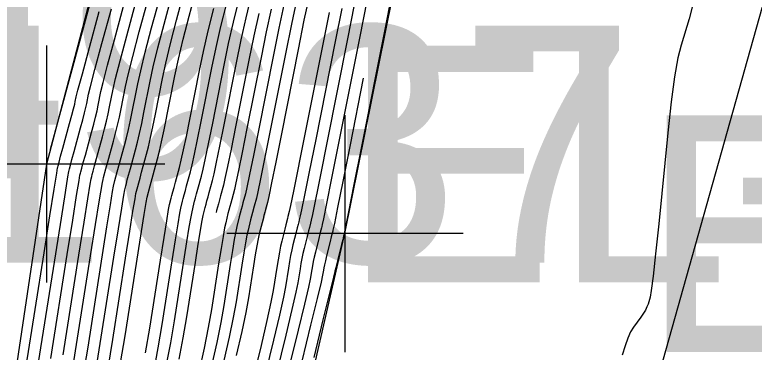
# Model space of a CAD drawing. Extents: x 1724534 to 1727318, y 657156 to 660047.
# Drawn here: x 1725536.31 to 1725548.81, y 659478.46 to 659484.16 of the extents above; entities that cross this region are included whole.
import ezdxf

# ---------------------------------------------------------------- set-up
doc = ezdxf.new("R2010")
doc.units = 0
for name, color, linetype in [('SURVEY - CONTOURS - Index with Text', 7, 'Continuous'), ('SURVEY - CONTOURS - Intermediate with optional Text', 7, 'Continuous'), ('SURVEY - DTM - Breaklines', 7, 'Continuous'), ('SURVEY - DTM - Breaklines - Points - Elevations', 7, 'Continuous'), ('SURVEY - DTM - Breaklines - Points - Locators', 7, 'Continuous'), ('SURVEY - DTM - Breaklines - Points - Numbers', 7, 'Continuous'), ('SURVEY - NON-TRANSPORTATION - Features', 7, 'Continuous'), ('SURVEY - NON-TRANSPORTATION - Features - Points - Elevations', 7, 'Continuous'), ('SURVEY - NON-TRANSPORTATION - Features - Points - Locators', 7, 'Continuous'), ('SURVEY - NON-TRANSPORTATION - Features - Points - Numbers', 7, 'Continuous'), ('SURVEY - UTILITIES - Fiber Optic Cable (Underground) with Text', 7, 'Continuous')]:
    doc.layers.add(name, color=color, linetype=linetype)

msp = doc.modelspace()

# ---------------------------------------------------------------- linework, layer by layer
at = {"layer": 'SURVEY - CONTOURS - Index with Text'}
for points in [[(1725536.913, 659481.889), (1725538.456, 659487.55), (1725538.46, 659487.569), (1725539.739, 659492.275), (1725539.766, 659492.375), (1725539.773, 659492.409), (1725540.163, 659493.854), (1725540.967, 659496.814)], [(1725537.254, 659477.939), (1725537.341, 659478.483), (1725537.594, 659480.089), (1725537.678, 659480.619), (1725537.739, 659481.002), (1725537.793, 659481.331), (1725537.805, 659481.379), (1725537.813, 659481.411), (1725537.854, 659481.561), (1725537.886, 659481.678), (1725537.981, 659482.028), (1725538.016, 659482.161), (1725538.049, 659482.296), (1725538.08, 659482.434), (1725538.109, 659482.574), (1725538.184, 659482.952), (1725538.229, 659483.148), (1725538.306, 659483.455), (1725538.416, 659483.873), (1725538.559, 659484.401)], [(1725540.436, 659484.184), (1725540.352, 659483.805), (1725540.268, 659483.397), (1725540.045, 659482.269), (1725539.969, 659481.891), (1725539.91, 659481.601), (1725539.866, 659481.399), (1725539.839, 659481.286), (1725539.789, 659481.102), (1725539.771, 659481.035), (1725539.754, 659480.971), (1725539.738, 659480.912), (1725539.724, 659480.855), (1725539.716, 659480.823)], [(1725542.203, 659483.09), (1725541.98, 659481.965), (1725541.858, 659481.348), (1725541.77, 659480.906), (1725541.716, 659480.638), (1725541.697, 659480.544), (1725541.692, 659480.526), (1725541.688, 659480.509), (1725541.678, 659480.471), (1725541.664, 659480.412), (1725541.644, 659480.332), (1725541.584, 659480.09), (1725541.564, 659480.007), (1725541.548, 659479.939), (1725541.536, 659479.885), (1725541.529, 659479.846), (1725541.515, 659479.761), (1725541.49, 659479.647), (1725541.422, 659479.367), (1725541.313, 659478.921), (1725541.163, 659478.31)]]:
    msp.add_lwpolyline(points, dxfattribs=at)
at = {"layer": 'SURVEY - CONTOURS - Intermediate with optional Text'}
for points in [[(1725538.101, 659478.28), (1725538.176, 659478.738), (1725538.5, 659480.79), (1725538.534, 659480.993), (1725538.551, 659481.083), (1725538.599, 659481.272), (1725538.725, 659481.731), (1725538.756, 659481.856), (1725538.793, 659482.018), (1725538.836, 659482.217), (1725539.018, 659483.13), (1725539.078, 659483.411), (1725539.158, 659483.747), (1725539.258, 659484.138), (1725539.377, 659484.583)], [(1725537.677, 659478.11), (1725537.758, 659478.611), (1725537.987, 659480.065), (1725538.063, 659480.545), (1725538.119, 659480.896), (1725538.156, 659481.116), (1725538.172, 659481.207), (1725538.189, 659481.274), (1725538.198, 659481.311), (1725538.214, 659481.372), (1725538.237, 659481.455), (1725538.266, 659481.563), (1725538.353, 659481.88), (1725538.386, 659482.008), (1725538.421, 659482.157), (1725538.458, 659482.325), (1725538.496, 659482.513), (1725538.601, 659483.041), (1725538.653, 659483.28), (1725538.732, 659483.601), (1725538.837, 659484.005), (1725538.968, 659484.492)], [(1725537.889, 659478.195), (1725537.967, 659478.674), (1725538.184, 659480.053), (1725538.256, 659480.509), (1725538.31, 659480.843), (1725538.345, 659481.055), (1725538.361, 659481.145), (1725538.381, 659481.222), (1725538.391, 659481.261), (1725538.407, 659481.322), (1725538.429, 659481.403), (1725538.457, 659481.505), (1725538.539, 659481.805), (1725538.571, 659481.932), (1725538.607, 659482.087), (1725538.647, 659482.271), (1725538.69, 659482.483), (1725538.81, 659483.085), (1725538.866, 659483.345), (1725538.945, 659483.674), (1725539.047, 659484.072), (1725539.172, 659484.538)], [(1725539.09, 659478.347), (1725539.16, 659478.707), (1725539.219, 659479.058), (1725539.365, 659479.98), (1725539.414, 659480.289), (1725539.481, 659480.685), (1725539.499, 659480.773), (1725539.532, 659480.908), (1725539.546, 659480.961), (1725539.561, 659481.021), (1725539.579, 659481.087), (1725539.599, 659481.16), (1725539.654, 659481.36), (1725539.681, 659481.475), (1725539.724, 659481.67), (1725539.78, 659481.945), (1725539.851, 659482.3), (1725540.06, 659483.352), (1725540.14, 659483.739), (1725540.223, 659484.111), (1725540.31, 659484.469)], [(1725541.288, 659484.476), (1725541.202, 659484.068), (1725541.102, 659483.575), (1725540.819, 659482.148), (1725540.725, 659481.674), (1725540.654, 659481.323), (1725540.606, 659481.095), (1725540.583, 659480.989), (1725540.55, 659480.872), (1725540.538, 659480.825), (1725540.524, 659480.771), (1725540.509, 659480.712), (1725540.492, 659480.646), (1725540.446, 659480.462), (1725540.428, 659480.377), (1725540.405, 659480.258), (1725540.378, 659480.105), (1725540.348, 659479.919), (1725540.263, 659479.378), (1725540.219, 659479.134), (1725540.15, 659478.81), (1725540.057, 659478.406)], [(1725542.688, 659484.527), (1725542.561, 659483.886), (1725542.174, 659481.934), (1725542.047, 659481.294), (1725541.956, 659480.836), (1725541.883, 659480.47), (1725541.88, 659480.457), (1725541.871, 659480.421), (1725541.856, 659480.362), (1725541.836, 659480.28), (1725541.773, 659480.028), (1725541.738, 659479.886), (1725541.729, 659479.848), (1725541.726, 659479.834), (1725541.724, 659479.825), (1725541.701, 659479.732), (1725541.523, 659479.007), (1725541.367, 659478.375)], [(1725537.132, 659478.419), (1725537.397, 659480.102), (1725537.485, 659480.656), (1725537.548, 659481.055), (1725537.588, 659481.301), (1725537.603, 659481.393), (1725537.613, 659481.431), (1725537.621, 659481.461), (1725537.637, 659481.522), (1725537.662, 659481.613), (1725537.695, 659481.735), (1725537.796, 659482.102), (1725537.831, 659482.237), (1725537.863, 659482.365), (1725537.891, 659482.488), (1725537.916, 659482.604), (1725537.976, 659482.907), (1725538.016, 659483.083), (1725538.093, 659483.383), (1725538.205, 659483.807), (1725538.354, 659484.355)], [(1725537.465, 659478.024), (1725537.55, 659478.547), (1725537.87, 659480.582), (1725537.929, 659480.949), (1725537.966, 659481.178), (1725537.982, 659481.269), (1725538.006, 659481.361), (1725538.022, 659481.422), (1725538.045, 659481.508), (1725538.167, 659481.954), (1725538.201, 659482.085), (1725538.235, 659482.226), (1725538.269, 659482.379), (1725538.393, 659482.996), (1725538.441, 659483.214), (1725538.519, 659483.528), (1725538.626, 659483.939), (1725538.763, 659484.446)], [(1725538.666, 659478.161), (1725538.736, 659478.537), (1725538.802, 659478.93), (1725538.971, 659480.004), (1725539.028, 659480.362), (1725539.072, 659480.63), (1725539.102, 659480.808), (1725539.12, 659480.897), (1725539.148, 659481.012), (1725539.161, 659481.061), (1725539.177, 659481.121), (1725539.196, 659481.193), (1725539.218, 659481.275), (1725539.282, 659481.509), (1725539.311, 659481.628), (1725539.351, 659481.809), (1725539.402, 659482.054), (1725539.464, 659482.361), (1725539.643, 659483.263), (1725539.715, 659483.608), (1725539.797, 659483.966), (1725539.889, 659484.336)], [(1725538.878, 659478.254), (1725538.948, 659478.622), (1725539.011, 659478.994), (1725539.221, 659480.325), (1725539.262, 659480.577), (1725539.292, 659480.747), (1725539.309, 659480.835), (1725539.34, 659480.96), (1725539.353, 659481.011), (1725539.369, 659481.071), (1725539.387, 659481.14), (1725539.408, 659481.217), (1725539.468, 659481.434), (1725539.496, 659481.552), (1725539.537, 659481.74), (1725539.658, 659482.33), (1725539.852, 659483.308), (1725539.928, 659483.674), (1725540.01, 659484.039), (1725540.099, 659484.403)], [(1725540.862, 659484.33), (1725540.777, 659483.936), (1725540.685, 659483.486), (1725540.432, 659482.209), (1725540.347, 659481.782), (1725540.282, 659481.462), (1725540.236, 659481.247), (1725540.211, 659481.138), (1725540.17, 659480.987), (1725540.154, 659480.93), (1725540.139, 659480.871), (1725540.123, 659480.812), (1725540.108, 659480.751), (1725540.067, 659480.586), (1725540.049, 659480.5), (1725540.024, 659480.364), (1725539.993, 659480.178), (1725539.955, 659479.943), (1725539.846, 659479.25), (1725539.795, 659478.963), (1725539.726, 659478.625), (1725539.638, 659478.234)], [(1725541.075, 659484.403), (1725540.989, 659484.002), (1725540.894, 659483.53), (1725540.536, 659481.728), (1725540.468, 659481.392), (1725540.421, 659481.171), (1725540.397, 659481.063), (1725540.36, 659480.929), (1725540.331, 659480.821), (1725540.316, 659480.762), (1725540.3, 659480.698), (1725540.257, 659480.524), (1725540.238, 659480.439), (1725540.214, 659480.311), (1725540.186, 659480.142), (1725540.152, 659479.931), (1725540.054, 659479.314), (1725540.007, 659479.049), (1725539.938, 659478.718), (1725539.848, 659478.32)], [(1725542.051, 659484.33), (1725541.936, 659483.753), (1725541.593, 659482.026), (1725541.48, 659481.457), (1725541.346, 659480.79), (1725541.326, 659480.692), (1725541.312, 659480.641), (1725541.294, 659480.571), (1725541.279, 659480.512), (1725541.26, 659480.437), (1725541.205, 659480.214), (1725541.185, 659480.13), (1725541.167, 659480.045), (1725541.15, 659479.958), (1725541.135, 659479.87), (1725541.098, 659479.633), (1725541.066, 659479.476), (1725540.998, 659479.181), (1725540.895, 659478.749), (1725540.335, 659476.48)], [(1725542.263, 659484.396), (1725542.144, 659483.797), (1725541.787, 659481.995), (1725541.669, 659481.402), (1725541.584, 659480.975), (1725541.531, 659480.714), (1725541.512, 659480.618), (1725541.502, 659480.584), (1725541.496, 659480.562), (1725541.486, 659480.521), (1725541.471, 659480.462), (1725541.452, 659480.384), (1725541.394, 659480.152), (1725541.374, 659480.069), (1725541.357, 659479.992), (1725541.343, 659479.922), (1725541.332, 659479.858), (1725541.307, 659479.697), (1725541.278, 659479.561), (1725541.21, 659479.274), (1725541.104, 659478.835), (1725540.959, 659478.245)], [(1725536.506, 659478.227), (1725536.807, 659480.138), (1725536.906, 659480.766), (1725536.977, 659481.215), (1725537.02, 659481.486), (1725537.034, 659481.579), (1725537.037, 659481.588), (1725537.043, 659481.611), (1725537.06, 659481.672), (1725537.087, 659481.771), (1725537.124, 659481.908), (1725537.238, 659482.325), (1725537.276, 659482.465), (1725537.305, 659482.574), (1725537.325, 659482.651), (1725537.335, 659482.696), (1725537.351, 659482.774), (1725537.379, 659482.886), (1725537.454, 659483.164), (1725537.574, 659483.608), (1725537.74, 659484.218)], [(1725536.715, 659478.291), (1725537.004, 659480.126), (1725537.099, 659480.729), (1725537.167, 659481.162), (1725537.209, 659481.424), (1725537.224, 659481.517), (1725537.229, 659481.536), (1725537.236, 659481.561), (1725537.252, 659481.622), (1725537.278, 659481.718), (1725537.314, 659481.85), (1725537.424, 659482.251), (1725537.461, 659482.389), (1725537.491, 659482.504), (1725537.514, 659482.597), (1725537.529, 659482.665), (1725537.559, 659482.818), (1725537.592, 659482.951), (1725537.667, 659483.237), (1725537.785, 659483.674), (1725537.945, 659484.264)], [(1725536.923, 659478.355), (1725537.2, 659480.114), (1725537.292, 659480.692), (1725537.358, 659481.109), (1725537.398, 659481.363), (1725537.414, 659481.455), (1725537.421, 659481.484), (1725537.428, 659481.511), (1725537.444, 659481.572), (1725537.47, 659481.666), (1725537.505, 659481.793), (1725537.61, 659482.176), (1725537.646, 659482.313), (1725537.677, 659482.435), (1725537.703, 659482.542), (1725537.722, 659482.635), (1725537.767, 659482.863), (1725537.804, 659483.017), (1725537.88, 659483.31), (1725537.995, 659483.74), (1725538.15, 659484.309)], [(1725538.524, 659478.451), (1725538.593, 659478.866), (1725538.774, 659480.016), (1725538.835, 659480.399), (1725538.881, 659480.683), (1725538.913, 659480.87), (1725538.93, 659480.959), (1725538.956, 659481.065), (1725538.968, 659481.111), (1725538.984, 659481.171), (1725539.004, 659481.245), (1725539.028, 659481.332), (1725539.096, 659481.583), (1725539.126, 659481.704), (1725539.165, 659481.879), (1725539.214, 659482.108), (1725539.271, 659482.391), (1725539.435, 659483.219), (1725539.503, 659483.542), (1725539.584, 659483.893), (1725539.678, 659484.27)], [(1725540.649, 659484.257), (1725540.565, 659483.871), (1725540.477, 659483.441), (1725540.238, 659482.239), (1725540.158, 659481.837), (1725540.096, 659481.531), (1725540.051, 659481.323), (1725540.025, 659481.212), (1725539.979, 659481.044), (1725539.963, 659480.982), (1725539.946, 659480.921), (1725539.931, 659480.862), (1725539.916, 659480.803), (1725539.878, 659480.649), (1725539.86, 659480.562), (1725539.834, 659480.417), (1725539.8, 659480.215), (1725539.758, 659479.955), (1725539.637, 659479.186), (1725539.583, 659478.878), (1725539.514, 659478.532), (1725539.429, 659478.148)], [(1725541.839, 659484.265), (1725541.727, 659483.708), (1725541.4, 659482.056), (1725541.291, 659481.511), (1725541.212, 659481.114), (1725541.161, 659480.866), (1725541.14, 659480.767), (1725541.121, 659480.699), (1725541.113, 659480.667), (1725541.101, 659480.621), (1725541.086, 659480.562), (1725541.068, 659480.489), (1725541.015, 659480.276), (1725540.996, 659480.192), (1725540.976, 659480.098), (1725540.957, 659479.995), (1725540.939, 659479.882), (1725540.889, 659479.569), (1725540.854, 659479.39), (1725540.786, 659479.088), (1725540.685, 659478.663), (1725540.551, 659478.115)], [(1725547.77, 659484.312), (1725547.717, 659484.093), (1725547.577, 659483.651), (1725547.524, 659483.434), (1725547.469, 659483.114), (1725547.413, 659482.692), (1725547.355, 659482.167), (1725547.2, 659480.631), (1725547.147, 659480.122), (1725547.106, 659479.745), (1725547.075, 659479.502), (1725547.056, 659479.391), (1725547.019, 659479.274), (1725547.001, 659479.227), (1725546.975, 659479.175), (1725546.94, 659479.119), (1725546.897, 659479.056), (1725546.771, 659478.884), (1725546.724, 659478.806), (1725546.677, 659478.701), (1725546.63, 659478.569), (1725546.583, 659478.411)], [(1725541.626, 659484.199), (1725541.519, 659483.664), (1725541.206, 659482.087), (1725541.026, 659481.184), (1725540.976, 659480.942), (1725540.954, 659480.841), (1725540.931, 659480.757), (1725540.921, 659480.719), (1725540.894, 659480.612), (1725540.876, 659480.541), (1725540.826, 659480.338), (1725540.806, 659480.254), (1725540.786, 659480.151), (1725540.742, 659479.895), (1725540.681, 659479.505), (1725540.642, 659479.305), (1725540.574, 659478.996), (1725540.476, 659478.577), (1725540.347, 659478.05)]]:
    msp.add_lwpolyline(points, dxfattribs=at)
at = {"layer": 'SURVEY - DTM - Breaklines'}
msp.add_lwpolyline([(1725548.52, 659521.481), (1725540.965, 659497.216), (1725536.847, 659481.64), (1725536.065, 659476.4), (1725532.186, 659451.331), (1725527.526, 659426.779), (1725520.287, 659402.807), (1725512.005, 659379.174), (1725506.044, 659356.068), (1725503.268, 659330.772), (1725496.158, 659306.737), (1725491.301, 659280.213), (1725484.669, 659256.065), (1725478.26, 659232.056), (1725472.366, 659207.66), (1725466.542, 659183.359), (1725459.12, 659159.228), (1725454.379, 659134.473), (1725448.668, 659109.979), (1725442.764, 659085.69), (1725436.263, 659061.294), (1725431.444, 659036.269), (1725428.274, 659013.717), (1725429.417, 659007.151)], dxfattribs=at)
at = {"layer": 'SURVEY - DTM - Breaklines - Points - Locators'}
for p, q in [((1725536.847, 659483.64), (1725536.847, 659479.64)), ((1725538.847, 659481.64), (1725534.847, 659481.64))]:
    msp.add_line(p, q, dxfattribs=at)
at = {"layer": 'SURVEY - NON-TRANSPORTATION - Features'}
msp.add_lwpolyline([(1725478.626, 659231.962), (1725484.871, 659256.014), (1725491.647, 659280.125), (1725496.324, 659306.695), (1725504.184, 659330.541), (1725509.657, 659355.134), (1725515.881, 659378.125), (1725522.114, 659402.336), (1725528.356, 659426.565), (1725533.162, 659451.14), (1725540.618, 659474.976), (1725541.895, 659480.465), (1725545.325, 659497.45), (1725552.4, 659520.505), (1725557.595, 659544.875), (1725563.899, 659569.033), (1725569.664, 659593.303), (1725577.056, 659617.422)], dxfattribs=at)
at = {"layer": 'SURVEY - NON-TRANSPORTATION - Features - Points - Locators'}
for p, q in [((1725541.895, 659482.465), (1725541.895, 659478.465)), ((1725543.895, 659480.465), (1725539.895, 659480.465))]:
    msp.add_line(p, q, dxfattribs=at)
at = {"layer": 'SURVEY - UTILITIES - Fiber Optic Cable (Underground) with Text'}
msp.add_lwpolyline([(1725620.739, 659775.717), (1725611.515, 659729.876), (1725595.678, 659670.817), (1725588.852, 659637.987), (1725579.945, 659608.985), (1725572.052, 659574.699), (1725561.954, 659530.586), (1725538.949, 659448.715), (1725526.808, 659392.271), (1725505.744, 659313.434), (1725493.556, 659248.407)], dxfattribs=at)

# ---------------------------------------------------------------- texts
at = {"layer": 'SURVEY - DTM - Breaklines - Points - Elevations'}
msp.add_text('EL-569.99', height=4, dxfattribs=at).set_placement((1725541.847, 659479.64))
at = {"layer": 'SURVEY - DTM - Breaklines - Points - Numbers'}
msp.add_text('S49', height=4, dxfattribs=at).set_placement((1725530.665, 659481.4))
at = {"layer": 'SURVEY - NON-TRANSPORTATION - Features - Points - Elevations'}
msp.add_text('EL-543.94', height=4, dxfattribs=at).set_placement((1725546.895, 659478.465))
at = {"layer": 'SURVEY - NON-TRANSPORTATION - Features - Points - Numbers'}
msp.add_text('S1637', height=4, dxfattribs=at).set_placement((1725531.33, 659479.976))

doc.saveas('drawing.dxf')
